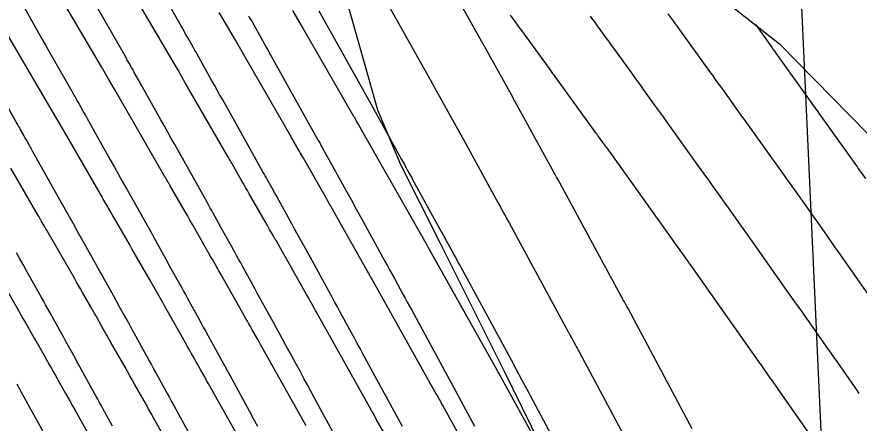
# Model space of a CAD drawing. Extents: x 954385 to 988206, y 1868364 to 1924553.
# Drawn here: x 957767.33 to 957806.46, y 1920022.96 to 1920041.81 of the extents above; entities that cross this region are included whole.
import ezdxf

# ---------------------------------------------------------------- set-up
doc = ezdxf.new("R2010")
doc.units = 0
for name, color, linetype in [('1', 7, 'Continuous'), ('Default', 7, 'Continuous'), ('Ex_Major Contours', 7, 'Continuous'), ('Ex_Minor Contours', 7, 'Continuous'), ('Perimeter', 7, 'Continuous'), ('Slopes', 7, 'Continuous')]:
    doc.layers.add(name, color=color, linetype=linetype)

msp = doc.modelspace()

# ---------------------------------------------------------------- linework, layer by layer
at = {"layer": '1'}
for points in [[(957784.467, 1920022.359), (957784.026, 1920023.146), (957783.952, 1920023.28), (957783.877, 1920023.413), (957783.803, 1920023.546), (957783.728, 1920023.679), (957781.341, 1920027.942), (957781.294, 1920028.024), (957781.248, 1920028.107), (957781.201, 1920028.19), (957781.155, 1920028.272), (957780.968, 1920028.602), (957780.874, 1920028.767), (957780.781, 1920028.933), (957779.367, 1920031.427), (957779.334, 1920031.485), (957779.301, 1920031.543), (957779.268, 1920031.601), (957779.235, 1920031.659), (957779.07, 1920031.949), (957779.004, 1920032.065), (957778.971, 1920032.122), (957778.123, 1920033.607), (957778.039, 1920033.754), (957777.955, 1920033.901), (957777.871, 1920034.048), (957777.786, 1920034.194), (957777.308, 1920035.024), (957777.278, 1920035.075), (957777.249, 1920035.127), (957777.189, 1920035.23), (957777.159, 1920035.281), (957777.129, 1920035.333), (957775.153, 1920038.758), (957774.818, 1920039.338), (957774.482, 1920039.916), (957774.144, 1920040.494), (957773.806, 1920041.071), (957769.848, 1920047.795)], [(957780.766, 1920022.828), (957778.787, 1920026.363), (957778.719, 1920026.483), (957778.652, 1920026.603), (957778.584, 1920026.724), (957778.516, 1920026.844), (957778.244, 1920027.324), (957778.176, 1920027.444), (957778.108, 1920027.565), (957778.04, 1920027.685), (957777.972, 1920027.805), (957776.806, 1920029.863), (957776.758, 1920029.946), (957776.711, 1920030.03), (957776.663, 1920030.114), (957776.615, 1920030.197), (957776.425, 1920030.531), (957776.33, 1920030.698), (957776.234, 1920030.865), (957775.608, 1920031.962), (957775.488, 1920032.171), (957775.369, 1920032.381), (957775.249, 1920032.59), (957775.128, 1920032.798), (957774.449, 1920033.978), (957774.427, 1920034.015), (957774.406, 1920034.051), (957774.385, 1920034.088), (957774.364, 1920034.124), (957774.279, 1920034.271), (957774.258, 1920034.307), (957774.236, 1920034.344), (957774.215, 1920034.38), (957774.194, 1920034.417), (957772.454, 1920037.434), (957772.156, 1920037.949), (957771.857, 1920038.463), (957771.557, 1920038.976), (957771.256, 1920039.489), (957767.815, 1920045.336)], [(957782.198, 1920044.189), (957784.081, 1920037.501), (957785.156, 1920034.964), (957786.947, 1920031.408), (957789.916, 1920025.455), (957789.944, 1920025.399), (957792.908, 1920019.376), (957794.351, 1920015.778), (957795.335, 1920013.061), (957797.78, 1920006.77), (957798.171, 1920005.786), (957800.253, 1920000.506), (957801.78, 1919996.588), (957802.04, 1919995.851), (957802.698, 1919994.238), (957804.444, 1919991.429), (957806.258, 1919988.563)], [(957777.804, 1920021.978), (957776.233, 1920024.784), (957776.145, 1920024.942), (957776.056, 1920025.1), (957775.967, 1920025.258), (957775.877, 1920025.415), (957775.52, 1920026.046), (957775.431, 1920026.204), (957775.342, 1920026.362), (957775.252, 1920026.519), (957775.163, 1920026.677), (957774.244, 1920028.298), (957774.182, 1920028.407), (957774.12, 1920028.517), (957774.058, 1920028.626), (957773.996, 1920028.735), (957773.747, 1920029.171), (957773.685, 1920029.281), (957773.622, 1920029.39), (957773.56, 1920029.499), (957773.498, 1920029.608), (957772.993, 1920030.493), (957772.888, 1920030.677), (957772.782, 1920030.861), (957772.677, 1920031.044), (957772.571, 1920031.228), (957771.589, 1920032.932), (957771.561, 1920032.98), (957771.534, 1920033.027), (957771.507, 1920033.075), (957771.479, 1920033.122), (957771.369, 1920033.312), (957771.341, 1920033.359), (957771.314, 1920033.407), (957771.286, 1920033.454), (957771.259, 1920033.502), (957769.754, 1920036.109), (957769.494, 1920036.56), (957769.233, 1920037.009), (957768.97, 1920037.458), (957768.707, 1920037.907), (957765.782, 1920042.877)], [(957789.983, 1920018.572), (957787.11, 1920023.779), (957787.075, 1920023.841), (957787.072, 1920023.848), (957786.846, 1920024.252), (957786.768, 1920024.39), (957786.69, 1920024.529), (957783.894, 1920029.521), (957783.869, 1920029.566), (957783.844, 1920029.611), (957783.818, 1920029.656), (957783.793, 1920029.701), (957783.666, 1920029.925), (957783.589, 1920030.06), (957781.928, 1920032.992), (957781.891, 1920033.057), (957781.855, 1920033.121), (957781.744, 1920033.315), (957781.707, 1920033.38), (957780.639, 1920035.251), (957780.59, 1920035.336), (957780.542, 1920035.421), (957780.493, 1920035.506), (957780.444, 1920035.591), (957780.168, 1920036.07), (957780.142, 1920036.114), (957780.09, 1920036.203), (957780.065, 1920036.248), (957777.852, 1920040.083), (957777.48, 1920040.727), (957777.106, 1920041.369), (957776.731, 1920042.011)], [(957792.442, 1920020.325), (957789.714, 1920025.268), (957789.677, 1920025.334), (957789.652, 1920025.379), (957786.448, 1920031.1), (957786.432, 1920031.129), (957786.398, 1920031.188), (957784.489, 1920034.557), (957784.474, 1920034.584), (957784.444, 1920034.637), (957783.154, 1920036.895), (957783.128, 1920036.941), (957783.102, 1920036.987), (957783.023, 1920037.124), (957783, 1920037.164), (957780.552, 1920041.407), (957780.142, 1920042.115)], [(957774.843, 1920021.128), (957773.679, 1920023.205), (957773.57, 1920023.4), (957773.46, 1920023.596), (957773.349, 1920023.792), (957773.239, 1920023.987), (957772.797, 1920024.768), (957772.686, 1920024.963), (957772.575, 1920025.159), (957772.465, 1920025.354), (957772.354, 1920025.549), (957771.683, 1920026.733), (957771.607, 1920026.868), (957771.53, 1920027.003), (957771.453, 1920027.138), (957771.376, 1920027.273), (957771.069, 1920027.812), (957770.992, 1920027.947), (957770.915, 1920028.081), (957770.838, 1920028.216), (957770.761, 1920028.351), (957770.376, 1920029.026), (957770.286, 1920029.183), (957770.196, 1920029.34), (957770.106, 1920029.498), (957770.015, 1920029.655), (957768.729, 1920031.886), (957768.696, 1920031.945), (957768.662, 1920032.003), (957768.628, 1920032.061), (957768.594, 1920032.12), (957768.459, 1920032.353), (957768.425, 1920032.411), (957768.391, 1920032.469), (957768.357, 1920032.528), (957768.324, 1920032.586), (957767.055, 1920034.785)], [(957765.87, 1920030.84), (957767.459, 1920028.082), (957767.534, 1920027.951), (957767.61, 1920027.82), (957767.685, 1920027.69), (957767.759, 1920027.559), (957768.058, 1920027.035), (957768.133, 1920026.904), (957768.208, 1920026.773), (957768.283, 1920026.642), (957768.357, 1920026.511), (957768.757, 1920025.811), (957768.848, 1920025.65), (957768.94, 1920025.49), (957769.031, 1920025.329), (957769.122, 1920025.169), (957769.592, 1920024.339), (957769.7, 1920024.148), (957769.809, 1920023.956), (957769.918, 1920023.764), (957770.026, 1920023.572), (957770.6, 1920022.558)]]:
    msp.add_lwpolyline(points, dxfattribs=at)
at = {"layer": 'Default'}
msp.add_arc((956871.597, 1919501.221), 996.448, 12.648055, 34.075074, dxfattribs=at)
at = {"layer": 'Ex_Major Contours'}
for points in [[(957798.704, 1920022.695), (957795.719, 1920028.273), (957795.667, 1920028.37), (957795.553, 1920028.582), (957795.545, 1920028.595), (957795.538, 1920028.609), (957795.515, 1920028.649), (957795.514, 1920028.651), (957792.454, 1920034.277), (957792.401, 1920034.375), (957792.347, 1920034.472), (957792.321, 1920034.521), (957792.294, 1920034.57), (957790.461, 1920037.907), (957790.435, 1920037.954), (957790.402, 1920038.013), (957790.383, 1920038.049), (957789.097, 1920040.367), (957789.062, 1920040.429), (957789.055, 1920040.443), (957785.817, 1920046.225)], [(957782.677, 1920021.33), (957781.146, 1920024.144), (957780.984, 1920024.441), (957780.823, 1920024.738), (957780.661, 1920025.035), (957780.499, 1920025.331), (957779.81, 1920026.596), (957779.67, 1920026.854), (957779.529, 1920027.112), (957779.388, 1920027.369), (957779.247, 1920027.626), (957778.59, 1920028.82), (957778.494, 1920028.995), (957778.398, 1920029.17), (957778.302, 1920029.344), (957778.206, 1920029.519), (957777.822, 1920030.217), (957777.726, 1920030.392), (957777.629, 1920030.567), (957777.533, 1920030.741), (957777.436, 1920030.915), (957776.973, 1920031.75), (957776.842, 1920031.988), (957776.71, 1920032.225), (957776.447, 1920032.7), (957776.381, 1920032.818), (957776.315, 1920032.937), (957776.248, 1920033.055), (957776.182, 1920033.174), (957774.662, 1920035.889), (957774.502, 1920036.174), (957774.342, 1920036.459), (957774.182, 1920036.745), (957774.022, 1920037.03), (957773.149, 1920038.586), (957773.106, 1920038.664), (957773.062, 1920038.742), (957773.018, 1920038.819), (957772.974, 1920038.897), (957772.767, 1920039.264), (957772.711, 1920039.363), (957772.655, 1920039.463), (957772.543, 1920039.661), (957772.514, 1920039.711), (957772.486, 1920039.761), (957772.458, 1920039.81), (957772.43, 1920039.86), (957771.076, 1920042.238)], [(957790.242, 1920041.896), (957790.507, 1920041.536), (957790.573, 1920041.446), (957790.639, 1920041.356), (957790.705, 1920041.265), (957790.771, 1920041.175), (957792.006, 1920039.479), (957792.085, 1920039.371), (957792.216, 1920039.191), (957792.268, 1920039.119), (957792.32, 1920039.047), (957794.212, 1920036.437), (957794.254, 1920036.379), (957794.296, 1920036.321), (957794.337, 1920036.264), (957794.379, 1920036.206), (957794.546, 1920035.974), (957794.588, 1920035.916), (957794.63, 1920035.859), (957794.671, 1920035.801), (957794.713, 1920035.743), (957797.77, 1920031.475), (957797.848, 1920031.366), (957797.926, 1920031.257), (957798.005, 1920031.148), (957798.083, 1920031.039), (957798.542, 1920030.395), (957798.558, 1920030.373), (957798.588, 1920030.33), (957801.658, 1920025.987), (957801.744, 1920025.866), (957801.829, 1920025.745), (957801.915, 1920025.624), (957802, 1920025.503), (957802.341, 1920025.019), (957802.427, 1920024.898), (957802.512, 1920024.777), (957802.597, 1920024.656), (957802.682, 1920024.534), (957804.243, 1920022.305)]]:
    msp.add_lwpolyline(points, dxfattribs=at)
at = {"layer": 'Ex_Minor Contours'}
for points in [[(957785.244, 1920022.794), (957783.407, 1920026.171), (957783.275, 1920026.413), (957783.143, 1920026.655), (957783.012, 1920026.898), (957782.88, 1920027.14), (957782.352, 1920028.109), (957782.219, 1920028.351), (957782.087, 1920028.593), (957781.955, 1920028.835), (957781.822, 1920029.077), (957780.965, 1920030.638), (957780.886, 1920030.78), (957780.808, 1920030.922), (957780.73, 1920031.064), (957780.652, 1920031.206), (957780.339, 1920031.774), (957780.261, 1920031.916), (957780.183, 1920032.058), (957780.104, 1920032.2), (957780.026, 1920032.342), (957779.399, 1920033.472), (957779.292, 1920033.665), (957779.185, 1920033.858), (957778.971, 1920034.243), (957778.918, 1920034.339), (957778.864, 1920034.435), (957778.81, 1920034.532), (957778.757, 1920034.628), (957776.893, 1920037.956), (957776.764, 1920038.186), (957776.635, 1920038.416), (957776.506, 1920038.646), (957776.377, 1920038.876), (957775.701, 1920040.081), (957775.652, 1920040.169), (957775.602, 1920040.257), (957775.553, 1920040.344), (957775.504, 1920040.432), (957775.252, 1920040.878), (957775.184, 1920040.998), (957775.071, 1920041.199), (957775.048, 1920041.239), (957775.025, 1920041.279), (957775.003, 1920041.319), (957774.98, 1920041.359), (957773.349, 1920044.225)], [(957783.586, 1920044.158), (957786.48, 1920038.989), (957786.496, 1920038.96), (957786.513, 1920038.931), (957786.529, 1920038.901), (957786.545, 1920038.872), (957786.675, 1920038.638), (957787.793, 1920036.622), (957787.818, 1920036.578), (957787.842, 1920036.533), (957787.867, 1920036.489), (957787.891, 1920036.445), (957788.014, 1920036.223), (957788.062, 1920036.134), (957788.087, 1920036.089), (957789.676, 1920033.197), (957789.719, 1920033.118), (957789.762, 1920033.039), (957789.805, 1920032.96), (957789.848, 1920032.882), (957790.02, 1920032.566), (957790.063, 1920032.487), (957790.106, 1920032.408), (957790.149, 1920032.329), (957790.192, 1920032.251), (957792.946, 1920027.187), (957792.952, 1920027.177), (957792.975, 1920027.136), (957792.985, 1920027.118), (957793.259, 1920026.607), (957793.306, 1920026.52), (957793.352, 1920026.433), (957793.399, 1920026.346), (957793.446, 1920026.259), (957796.095, 1920021.309)], [(957767.554, 1920042.446), (957768.179, 1920041.349), (957768.336, 1920041.074), (957768.492, 1920040.8), (957768.648, 1920040.525), (957768.804, 1920040.251), (957769.88, 1920038.362), (957769.913, 1920038.302), (957769.947, 1920038.243), (957769.981, 1920038.184), (957770.014, 1920038.124), (957770.149, 1920037.887), (957770.216, 1920037.768), (957770.283, 1920037.649), (957770.445, 1920037.362), (957770.483, 1920037.294), (957770.521, 1920037.227), (957770.559, 1920037.159), (957770.597, 1920037.091), (957771.667, 1920035.184), (957771.858, 1920034.843), (957772.049, 1920034.503), (957772.24, 1920034.162), (957772.431, 1920033.821), (957773.608, 1920031.72), (957773.686, 1920031.579), (957773.765, 1920031.439), (957773.844, 1920031.298), (957773.922, 1920031.157), (957774.235, 1920030.593), (957774.391, 1920030.311), (957774.548, 1920030.028), (957774.905, 1920029.384), (957774.991, 1920029.229), (957775.076, 1920029.075), (957775.162, 1920028.92), (957775.247, 1920028.766), (957775.761, 1920027.832), (957775.875, 1920027.625), (957775.989, 1920027.418), (957776.102, 1920027.211), (957776.216, 1920027.003), (957776.725, 1920026.077), (957776.848, 1920025.853), (957776.971, 1920025.63), (957777.093, 1920025.406), (957777.215, 1920025.182), (957778.119, 1920023.523), (957778.31, 1920023.172), (957778.502, 1920022.82)], [(957778.088, 1920041.869), (957778.143, 1920041.772), (957778.198, 1920041.674), (957778.253, 1920041.576), (957778.732, 1920040.723), (957778.83, 1920040.548), (957778.928, 1920040.373), (957779.026, 1920040.198), (957779.124, 1920040.023), (957781.331, 1920036.081), (957781.372, 1920036.008), (957781.414, 1920035.934), (957781.455, 1920035.86), (957781.496, 1920035.786), (957781.701, 1920035.416), (957781.824, 1920035.194), (957782.615, 1920033.769), (957782.675, 1920033.659), (957782.736, 1920033.55), (957782.796, 1920033.441), (957782.857, 1920033.331), (957783.098, 1920032.893), (957783.158, 1920032.784), (957783.218, 1920032.674), (957783.278, 1920032.564), (957783.339, 1920032.455), (957784.44, 1920030.45), (957784.543, 1920030.263), (957784.646, 1920030.075), (957784.748, 1920029.888), (957784.851, 1920029.7), (957785.26, 1920028.949), (957785.362, 1920028.761), (957785.464, 1920028.573), (957785.567, 1920028.385), (957785.669, 1920028.197), (957787.811, 1920024.258), (957787.822, 1920024.238), (957787.841, 1920024.205), (957787.85, 1920024.189), (957788.478, 1920023.018), (957788.583, 1920022.821)], [(957781.355, 1920042.09), (957783.906, 1920037.535), (957783.934, 1920037.484), (957783.963, 1920037.432), (957783.992, 1920037.381), (957784.021, 1920037.329), (957784.192, 1920037.02), (957784.25, 1920036.916), (957785.204, 1920035.195), (957785.247, 1920035.118), (957785.289, 1920035.042), (957785.332, 1920034.965), (957785.374, 1920034.888), (957785.543, 1920034.58), (957785.586, 1920034.503), (957785.628, 1920034.426), (957785.67, 1920034.349), (957785.713, 1920034.272), (957787.058, 1920031.824), (957787.131, 1920031.69), (957787.204, 1920031.557), (957787.277, 1920031.424), (957787.35, 1920031.291), (957787.64, 1920030.757), (957787.713, 1920030.624), (957787.785, 1920030.491), (957787.858, 1920030.357), (957787.93, 1920030.224), (957790.379, 1920025.723), (957790.387, 1920025.707), (957790.408, 1920025.67), (957790.417, 1920025.654), (957790.868, 1920024.813), (957790.944, 1920024.671), (957791.021, 1920024.529), (957791.097, 1920024.386), (957791.173, 1920024.244), (957793.486, 1920019.923)], [(957806.463, 1920024.339), (957806.349, 1920024.501), (957806.236, 1920024.663), (957805.461, 1920025.771), (957805.294, 1920026.009), (957805.126, 1920026.248), (957804.959, 1920026.486), (957804.791, 1920026.724), (957803.912, 1920027.97), (957803.71, 1920028.257), (957803.507, 1920028.544), (957803.305, 1920028.831), (957803.102, 1920029.118), (957801.196, 1920031.814), (957801.159, 1920031.867), (957801.15, 1920031.879), (957799.891, 1920033.641), (957799.68, 1920033.936), (957799.469, 1920034.23), (957799.258, 1920034.525), (957799.047, 1920034.82), (957797.494, 1920036.987), (957797.36, 1920037.175), (957797.225, 1920037.362), (957797.091, 1920037.549), (957796.956, 1920037.736), (957796.415, 1920038.484), (957796.28, 1920038.671), (957796.145, 1920038.858), (957796.01, 1920039.045), (957795.874, 1920039.232), (957795.055, 1920040.363), (957794.957, 1920040.498), (957794.859, 1920040.633), (957794.761, 1920040.767), (957794.663, 1920040.902), (957794.27, 1920041.441), (957794.172, 1920041.576), (957794.074, 1920041.711), (957793.976, 1920041.846)], [(957807.531, 1920028.018), (957805.532, 1920030.853), (957805.359, 1920031.098), (957805.185, 1920031.344), (957805.012, 1920031.589), (957804.839, 1920031.834), (957803.804, 1920033.298), (957803.792, 1920033.314), (957803.761, 1920033.359), (957803.758, 1920033.364), (957801.309, 1920036.789), (957801.16, 1920036.997), (957801.012, 1920037.204), (957800.863, 1920037.412), (957800.714, 1920037.62), (957800.119, 1920038.451), (957799.97, 1920038.658), (957799.821, 1920038.866), (957799.672, 1920039.073), (957799.522, 1920039.28), (957798.131, 1920041.206), (957798.063, 1920041.301), (957797.995, 1920041.395), (957797.926, 1920041.489), (957797.858, 1920041.583), (957797.586, 1920041.958)], [(957801.636, 1920041.452), (957802.383, 1920040.417), (957802.417, 1920040.369), (957802.452, 1920040.322), (957802.537, 1920040.202), (957802.589, 1920040.131), (957806.366, 1920034.848), (957806.372, 1920034.838), (957806.4, 1920034.799), (957806.412, 1920034.782), (957806.749, 1920034.305)], [(957766.478, 1920038.359), (957767.33, 1920036.863), (957767.369, 1920036.794), (957767.408, 1920036.725), (957767.447, 1920036.656), (957767.486, 1920036.587), (957767.655, 1920036.288), (957767.72, 1920036.173), (957767.785, 1920036.058), (957767.915, 1920035.827), (957767.948, 1920035.769), (957767.98, 1920035.712), (957768.013, 1920035.654), (957768.045, 1920035.596), (957769.391, 1920033.197), (957769.574, 1920032.872), (957769.757, 1920032.546), (957769.939, 1920032.22), (957770.121, 1920031.895), (957771.033, 1920030.266), (957771.124, 1920030.103), (957771.216, 1920029.94), (957771.306, 1920029.777), (957771.397, 1920029.614), (957771.795, 1920028.896), (957771.941, 1920028.633), (957772.087, 1920028.371), (957772.378, 1920027.846), (957772.451, 1920027.715), (957772.523, 1920027.583), (957772.596, 1920027.452), (957772.668, 1920027.32), (957773.37, 1920026.045), (957773.474, 1920025.855), (957773.579, 1920025.666), (957773.683, 1920025.476), (957773.787, 1920025.286), (957774.204, 1920024.528), (957774.308, 1920024.338), (957774.412, 1920024.148), (957774.516, 1920023.958), (957774.62, 1920023.768), (957775.839, 1920021.53)], [(957771.769, 1920022.822), (957771.683, 1920022.978), (957771.34, 1920023.602), (957771.255, 1920023.758), (957771.169, 1920023.914), (957771.083, 1920024.069), (957770.997, 1920024.225), (957770.089, 1920025.875), (957770.03, 1920025.983), (957769.97, 1920026.092), (957769.91, 1920026.2), (957769.85, 1920026.308), (957769.611, 1920026.74), (957769.491, 1920026.956), (957769.371, 1920027.172), (957768.872, 1920028.07), (957768.769, 1920028.256), (957768.666, 1920028.442), (957768.562, 1920028.627), (957768.459, 1920028.813), (957767.764, 1920030.052), (957767.614, 1920030.321), (957767.464, 1920030.589), (957767.313, 1920030.858)], [(957767.323, 1920024.77), (957767.37, 1920024.685), (957767.417, 1920024.6), (957767.464, 1920024.515), (957767.511, 1920024.43), (957768.625, 1920022.406)]]:
    msp.add_lwpolyline(points, dxfattribs=at)
at = {"layer": 'Perimeter'}
msp.add_lwpolyline([(957799.354, 1920043.259), (957802.755, 1920040.565), (957807.654, 1920035.581), (957807.696, 1920035.531), (957812.171, 1920030.21), (957814.725, 1920027.14), (957816.584, 1920024.835), (957820.886, 1920019.382), (957821.559, 1920018.522), (957824.86, 1920013.735), (957827.223, 1920010.14), (957827.224, 1920010.138), (957827.646, 1920009.464), (957828.591, 1920007.948), (957832.213, 1920002.096), (957824.937, 1919995.817), (957823.773, 1919994.85), (957823.101, 1919989.699)], dxfattribs=at)
at = {"layer": 'Slopes'}
msp.add_lwpolyline([(957807.131, 1919968.928), (957803.475, 1920049.418), (957806.708, 1920044.364), (957803.475, 1920049.418), (957800.714, 1920044.092)], dxfattribs=at)

doc.saveas('drawing.dxf')
